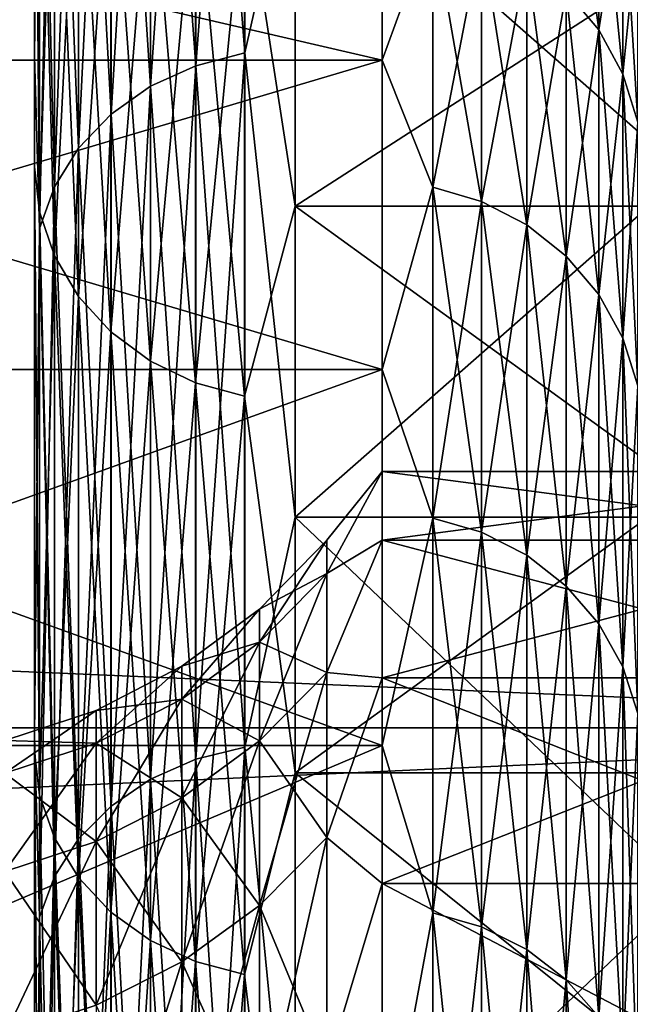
# Model space of a CAD drawing. Header units: metres. Extents: x -17 to 65, y -30 to 30.
# Tile 404 of 413: x 63.5 to 64.2, y 23.7 to 24.8. Entities that reach past the tile are written whole.
import ezdxf

# ---------------------------------------------------------------- set-up
doc = ezdxf.new("R2010")
doc.units = ezdxf.units.M
doc.layers.add('solid_508461', color=7, linetype='CONTINUOUS')

msp = doc.modelspace()

# ---------------------------------------------------------------- linework, layer by layer
at = {"layer": 'solid_508461'}
for points in [[(63.685467, 24.756912, -14.865814), (63.741821, 24.771509, -14.874579), (63.741821, 25.504391, -13.579651)], [(63.685467, 25.489359, -13.571649), (63.685467, 24.756912, -14.865814), (63.741821, 25.504391, -13.579651)], [(63.685467, 25.489359, 13.571649), (63.741821, 25.504391, 13.579651), (63.741821, 24.771509, 14.874579)], [(63.741821, 25.504391, -13.579651), (63.741821, 24.771509, -14.874579), (63.799999, 25.02813, -14.450009)], [(63.741821, 24.771509, 14.874579), (63.741821, 25.504391, 13.579651), (63.799999, 25.02813, 14.450009)], [(63.5, 25.243469, -10.654918), (63.5, 24.767454, -14.301508), (63.5, 25.482088, -12.985494)], [(63.505764, 25.296274, -13.468842), (63.5, 25.482088, -12.985494), (63.5, 24.767454, -14.301508)], [(63.5, 25.243483, 10.654882), (63.5, 25.482086, 12.985499), (63.5, 24.76745, 14.301514)], [(63.505764, 25.296274, 13.468842), (63.5, 24.76745, 14.301514), (63.5, 25.482086, 12.985499)], [(63.633526, 24.73316, -14.851552), (63.685467, 24.756912, -14.865814), (63.685467, 25.489359, -13.571649)], [(63.633526, 25.464905, -13.558628), (63.633526, 24.73316, -14.851552), (63.685467, 25.489359, -13.571649)], [(63.633526, 25.464905, 13.558628), (63.685467, 25.489359, 13.571649), (63.685467, 24.756912, 14.865814)], [(63.685467, 24.756912, 14.865814), (63.685467, 25.489359, 13.571649), (63.741821, 24.771509, 14.874579)], [(63.587994, 24.70117, -14.832342), (63.633526, 24.73316, -14.851552), (63.633526, 25.464905, -13.558628)], [(63.587994, 25.431969, -13.541091), (63.587994, 24.70117, -14.832342), (63.633526, 25.464905, -13.558628)], [(63.587994, 25.431969, 13.541091), (63.633526, 25.464905, 13.558628), (63.633526, 24.73316, 14.851552)], [(63.633526, 24.73316, 14.851552), (63.633526, 25.464905, 13.558628), (63.685467, 24.756912, 14.865814)], [(63.550625, 24.662172, -14.808926), (63.587994, 24.70117, -14.832342), (63.587994, 25.431969, -13.541091)], [(63.550625, 25.391817, -13.519712), (63.550625, 24.662172, -14.808926), (63.587994, 25.431969, -13.541091)], [(63.550625, 25.391817, 13.519712), (63.587994, 25.431969, 13.541091), (63.587994, 24.70117, 14.832342)], [(63.587994, 24.70117, 14.832342), (63.587994, 25.431969, 13.541091), (63.633526, 24.73316, 14.851552)], [(63.522858, 24.617668, -14.782203), (63.550625, 24.662172, -14.808926), (63.550625, 25.391817, -13.519712)], [(63.522858, 25.345997, -13.495317), (63.522858, 24.617668, -14.782203), (63.550625, 25.391817, -13.519712)], [(63.522858, 25.345997, 13.495317), (63.550625, 25.391817, 13.519712), (63.550625, 24.662172, 14.808926)], [(63.550625, 24.662172, 14.808926), (63.550625, 25.391817, 13.519712), (63.587994, 24.70117, 14.832342)], [(63.505764, 24.569374, -14.753203), (63.522858, 24.617668, -14.782203), (63.522858, 25.345997, -13.495317)], [(63.505764, 25.296274, -13.468842), (63.505764, 24.569374, -14.753203), (63.522858, 25.345997, -13.495317)], [(63.505764, 25.296274, 13.468842), (63.522858, 25.345997, 13.495317), (63.522858, 24.617668, 14.782203)], [(63.522858, 24.617668, 14.782203), (63.522858, 25.345997, 13.495317), (63.550625, 24.662172, 14.808926)], [(63.505764, 24.569374, 14.753203), (63.5, 24.76745, 14.301514), (63.505764, 25.296274, 13.468842)], [(63.505764, 25.296274, -13.468842), (63.5, 24.767454, -14.301508), (63.505764, 24.569374, -14.753203)], [(63.505764, 24.569374, 14.753203), (63.505764, 25.296274, 13.468842), (63.522858, 24.617668, 14.782203)], [(63.5, 24.640551, 11.983454), (63.5, 25.243483, 10.654882), (63.5, 24.76745, 14.301514)], [(63.505695, 24.588831, 11.956778), (63.5, 25.243483, 10.654882), (63.5, 24.640551, 11.983454)], [(63.505695, 24.588831, 11.956778), (63.505695, 25.190346, 10.631161), (63.5, 25.243483, 10.654882)], [(63.5, 25.243469, -10.654918), (63.5, 24.640533, -11.983488), (63.5, 24.767454, -14.301508)], [(63.505695, 24.588831, -11.956778), (63.5, 24.640533, -11.983488), (63.5, 25.243469, -10.654918)], [(63.505695, 25.190346, -10.631161), (63.505695, 24.588831, -11.956778), (63.5, 25.243469, -10.654918)], [(63.522724, 24.538151, -11.932135), (63.505695, 24.588831, -11.956778), (63.505695, 25.190346, -10.631161)], [(63.522724, 25.138428, -10.609249), (63.522724, 24.538151, -11.932135), (63.505695, 25.190346, -10.631161)], [(63.522724, 25.138428, 10.609249), (63.505695, 25.190346, 10.631161), (63.505695, 24.588831, 11.956778)], [(63.741474, 24.972866, 10.539376), (63.799999, 24.595291, 11.379003), (63.799999, 25.175266, 10.030751)], [(63.741474, 24.972866, -10.539376), (63.799999, 25.175266, -10.030751), (63.799999, 24.595291, -11.379003)], [(64.699997, 25.175266, 10.030751), (63.799999, 25.175266, 10.030751), (63.799999, 24.595291, 11.379003)], [(64.699997, 24.595291, 11.379003), (64.699997, 25.175266, 10.030751), (63.799999, 24.595291, 11.379003)], [(64.699997, 24.595291, -11.379003), (63.799999, 24.595291, -11.379003), (63.799999, 25.175266, -10.030751)], [(64.699997, 25.175266, -10.030751), (64.699997, 24.595291, -11.379003), (63.799999, 25.175266, -10.030751)], [(63.522724, 24.538151, 11.932135), (63.522724, 25.138428, 10.609249), (63.505695, 24.588831, 11.956778)], [(63.550426, 24.49144, -11.90942), (63.522724, 24.538151, -11.932135), (63.522724, 25.138428, -10.609249)], [(63.550426, 25.090572, -10.589053), (63.550426, 24.49144, -11.90942), (63.522724, 25.138428, -10.609249)], [(63.550426, 25.090572, 10.589053), (63.522724, 25.138428, 10.609249), (63.522724, 24.538151, 11.932135)], [(63.550426, 24.49144, 11.90942), (63.550426, 25.090572, 10.589053), (63.522724, 24.538151, 11.932135)], [(63.587742, 24.450491, -11.889508), (63.550426, 24.49144, -11.90942), (63.550426, 25.090572, -10.589053)], [(63.587742, 25.048624, -10.571349), (63.587742, 24.450491, -11.889508), (63.550426, 25.090572, -10.589053)], [(63.587742, 25.048624, 10.571349), (63.550426, 25.090572, 10.589053), (63.550426, 24.49144, 11.90942)], [(64.149376, 24.798109, 4.843908), (64.112007, 24.842752, 4.852629), (64.112007, 25.07235, 3.476728)], [(64.149376, 25.027292, 3.470481), (64.149376, 24.798109, 4.843908), (64.112007, 25.07235, 3.476728)], [(63.587742, 24.450491, 11.889508), (63.587742, 25.048624, 10.571349), (63.550426, 24.49144, 11.90942)], [(63.633232, 24.416885, -11.873167), (63.587742, 24.450491, -11.889508), (63.587742, 25.048624, -10.571349)], [(63.633232, 25.014196, -10.556819), (63.633232, 24.416885, -11.873167), (63.587742, 25.048624, -10.571349)], [(63.633232, 25.014196, 10.556819), (63.587742, 25.048624, 10.571349), (63.587742, 24.450491, 11.889508)], [(62.700001, 25.041124, 4.254658), (63.900002, 25.041124, 4.254658), (63.900002, 24.763168, 5.652032)], [(62.700001, 24.763168, 5.652032), (62.700001, 25.041124, 4.254658), (63.900002, 24.763168, 5.652032)], [(62.700001, 24.763168, -5.652032), (63.900002, 24.763168, -5.652032), (63.900002, 25.041124, -4.254658)], [(62.700001, 25.041124, -4.254658), (62.700001, 24.763168, -5.652032), (63.900002, 25.041124, -4.254658)], [(63.958179, 24.923279, 4.868358), (63.900002, 24.763168, 5.652032), (63.900002, 25.041124, 4.254658)], [(63.958179, 24.923279, -4.868358), (63.900002, 25.041124, -4.254658), (63.900002, 24.763168, -5.652032)], [(63.741821, 24.771509, -14.874579), (63.799999, 24.237574, -15.740078), (63.799999, 25.02813, -14.450009)], [(63.741821, 24.771509, 14.874579), (63.799999, 25.02813, 14.450009), (63.799999, 24.237574, 15.740078)], [(63.799999, 25.02813, 14.450009), (64.699997, 25.02813, 14.450009), (64.699997, 24.237574, 15.740078)], [(63.799999, 24.237574, 15.740078), (63.799999, 25.02813, 14.450009), (64.699997, 24.237574, 15.740078)], [(63.799999, 24.237574, -15.740078), (64.699997, 24.237574, -15.740078), (64.699997, 25.02813, -14.450009)], [(63.799999, 25.02813, -14.450009), (63.799999, 24.237574, -15.740078), (64.699997, 25.02813, -14.450009)], [(64.149376, 24.798109, -4.843908), (64.149376, 25.027292, -3.470481), (64.112007, 24.842752, -4.852629)], [(64.177139, 24.747162, 4.833957), (64.149376, 24.798109, 4.843908), (64.149376, 25.027292, 3.470481)], [(64.177139, 24.975876, 3.463351), (64.177139, 24.747162, 4.833957), (64.149376, 25.027292, 3.470481)], [(64.177139, 24.975876, -3.463351), (64.149376, 25.027292, -3.470481), (64.149376, 24.798109, -4.843908)], [(63.633232, 24.416885, 11.873167), (63.633232, 25.014196, 10.556819), (63.587742, 24.450491, 11.889508)], [(63.685139, 24.391916, -11.861025), (63.633232, 24.416885, -11.873167), (63.633232, 25.014196, -10.556819)], [(63.685139, 24.988615, -10.546023), (63.685139, 24.391916, -11.861025), (63.633232, 25.014196, -10.556819)], [(63.685139, 24.988615, 10.546023), (63.633232, 25.014196, 10.556819), (63.633232, 24.416885, 11.873167)], [(63.685139, 24.391916, 11.861025), (63.685139, 24.988615, 10.546023), (63.633232, 24.416885, 11.873167)], [(63.741474, 24.376543, -11.853549), (63.685139, 24.391916, -11.861025), (63.685139, 24.988615, -10.546023)], [(63.741474, 24.972866, -10.539376), (63.741474, 24.376543, -11.853549), (63.685139, 24.988615, -10.546023)], [(63.741474, 24.972866, 10.539376), (63.685139, 24.988615, 10.546023), (63.685139, 24.391916, 11.861025)], [(63.741474, 24.376543, 11.853549), (63.741474, 24.972866, 10.539376), (63.685139, 24.391916, 11.861025)], [(63.741474, 24.376543, 11.853549), (63.799999, 24.595291, 11.379003), (63.741474, 24.972866, 10.539376)], [(63.741474, 24.972866, -10.539376), (63.799999, 24.595291, -11.379003), (63.741474, 24.376543, -11.853549)], [(64.177139, 24.747162, -4.833957), (64.177139, 24.975876, -3.463351), (64.149376, 24.798109, -4.843908)], [(64.194237, 24.691874, 4.823157), (64.177139, 24.747162, 4.833957), (64.177139, 24.975876, 3.463351)], [(64.194237, 24.920076, 3.455613), (64.194237, 24.691874, 4.823157), (64.177139, 24.975876, 3.463351)], [(64.194237, 24.920076, -3.455613), (64.177139, 24.975876, -3.463351), (64.177139, 24.747162, -4.833957)], [(63.958179, 24.923279, 4.868358), (63.958179, 24.617245, 6.233933), (63.900002, 24.763168, 5.652032)], [(63.958179, 24.617245, -6.233933), (63.958179, 24.923279, -4.868358), (63.900002, 24.763168, -5.652032)], [(64.014534, 24.600739, 6.229753), (63.958179, 24.617245, 6.233933), (63.958179, 24.923279, 4.868358)], [(64.014534, 24.906567, 4.865094), (64.014534, 24.600739, 6.229753), (63.958179, 24.923279, 4.868358)], [(64.014534, 24.906567, -4.865094), (63.958179, 24.923279, -4.868358), (63.958179, 24.617245, -6.233933)], [(64.194237, 24.691874, -4.823157), (64.194237, 24.920076, -3.455613), (64.177139, 24.747162, -4.833957)], [(64.014534, 24.600739, -6.229753), (64.014534, 24.906567, -4.865094), (63.958179, 24.617245, -6.233933)], [(64.066475, 24.573881, 6.222952), (64.014534, 24.600739, 6.229753), (64.014534, 24.906567, 4.865094)], [(64.066475, 24.879375, 4.859782), (64.066475, 24.573881, 6.222952), (64.014534, 24.906567, 4.865094)], [(64.066475, 24.879375, -4.859782), (64.014534, 24.906567, -4.865094), (64.014534, 24.600739, -6.229753)], [(44, 23.995178, 18.006428), (65, 23.995136, 18.006485), (65, 24.890348, 16.747257)], [(44, 24.89031, 16.747311), (44, 23.995178, 18.006428), (65, 24.890348, 16.747257)], [(44, 24.89031, -16.747311), (65, 24.890348, -16.747257), (65, 23.995136, -18.006485)], [(44, 23.995178, -18.006428), (44, 24.89031, -16.747311), (65, 23.995136, -18.006485)], [(64.066475, 24.573881, -6.222952), (64.066475, 24.879375, -4.859782), (64.014534, 24.600739, -6.229753)], [(64.112007, 24.537708, 6.213792), (64.066475, 24.573881, 6.222952), (64.066475, 24.879375, 4.859782)], [(64.112007, 24.842752, 4.852629), (64.112007, 24.537708, 6.213792), (64.066475, 24.879375, 4.859782)], [(64.112007, 24.842752, -4.852629), (64.066475, 24.879375, -4.859782), (64.066475, 24.573881, -6.222952)], [(64.112007, 24.537708, -6.213792), (64.112007, 24.842752, -4.852629), (64.066475, 24.573881, -6.222952)], [(64.149376, 24.493612, 6.202625), (64.112007, 24.537708, 6.213792), (64.112007, 24.842752, 4.852629)], [(64.149376, 24.798109, 4.843908), (64.149376, 24.493612, 6.202625), (64.112007, 24.842752, 4.852629)], [(64.149376, 24.798109, -4.843908), (64.112007, 24.842752, -4.852629), (64.112007, 24.537708, -6.213792)], [(64.149376, 24.493612, -6.202625), (64.149376, 24.798109, -4.843908), (64.112007, 24.537708, -6.213792)], [(64.177139, 24.443291, 6.189882), (64.149376, 24.493612, 6.202625), (64.149376, 24.798109, 4.843908)], [(64.177139, 24.747162, 4.833957), (64.177139, 24.443291, 6.189882), (64.149376, 24.798109, 4.843908)], [(64.177139, 24.747162, -4.833957), (64.149376, 24.798109, -4.843908), (64.149376, 24.493612, -6.202625)], [(63.5, 24.640533, -11.983488), (63.5, 23.984934, -15.578283), (63.5, 24.767454, -14.301508)], [(63.505764, 24.569374, -14.753203), (63.5, 24.767454, -14.301508), (63.5, 23.984934, -15.578283)], [(63.5, 24.640551, 11.983454), (63.5, 24.76745, 14.301514), (63.5, 23.98493, 15.578289)], [(63.505764, 24.569374, 14.753203), (63.5, 23.98493, 15.578289), (63.5, 24.76745, 14.301514)], [(63.685467, 23.958813, -16.120558), (63.741821, 23.97294, -16.130064), (63.741821, 24.771509, -14.874579)], [(63.685467, 24.756912, -14.865814), (63.685467, 23.958813, -16.120558), (63.741821, 24.771509, -14.874579)], [(63.685467, 24.756912, 14.865814), (63.741821, 24.771509, 14.874579), (63.741821, 23.97294, 16.130064)], [(63.741821, 24.771509, -14.874579), (63.741821, 23.97294, -16.130064), (63.799999, 24.237574, -15.740078)], [(63.741821, 23.97294, 16.130064), (63.741821, 24.771509, 14.874579), (63.799999, 24.237574, 15.740078)], [(62.700001, 24.763168, 5.652032), (63.900002, 24.763168, 5.652032), (63.900002, 24.407299, 7.031622)], [(62.700001, 24.407299, 7.031622), (62.700001, 24.763168, 5.652032), (63.900002, 24.407299, 7.031622)], [(62.700001, 24.407299, -7.031622), (63.900002, 24.407299, -7.031622), (63.900002, 24.763168, -5.652032)], [(62.700001, 24.763168, -5.652032), (62.700001, 24.407299, -7.031622), (63.900002, 24.763168, -5.652032)], [(63.633526, 23.935827, -16.105093), (63.685467, 23.958813, -16.120558), (63.685467, 24.756912, -14.865814)], [(63.633526, 24.73316, -14.851552), (63.633526, 23.935827, -16.105093), (63.685467, 24.756912, -14.865814)], [(63.633526, 24.73316, 14.851552), (63.685467, 24.756912, 14.865814), (63.685467, 23.958813, 16.120558)], [(63.685467, 23.958813, 16.120558), (63.685467, 24.756912, 14.865814), (63.741821, 23.97294, 16.130064)], [(63.958179, 24.617245, 6.233933), (63.900002, 24.407299, 7.031622), (63.900002, 24.763168, 5.652032)], [(63.958179, 24.617245, -6.233933), (63.900002, 24.763168, -5.652032), (63.900002, 24.407299, -7.031622)], [(64.177139, 24.443291, -6.189882), (64.177139, 24.747162, -4.833957), (64.149376, 24.493612, -6.202625)], [(64.194237, 24.388683, 6.176053), (64.177139, 24.443291, 6.189882), (64.177139, 24.747162, 4.833957)], [(64.194237, 24.691874, 4.823157), (64.194237, 24.388683, 6.176053), (64.177139, 24.747162, 4.833957)], [(64.194237, 24.691874, -4.823157), (64.177139, 24.747162, -4.833957), (64.177139, 24.443291, -6.189882)], [(63.587994, 23.904867, -16.084261), (63.633526, 23.935827, -16.105093), (63.633526, 24.73316, -14.851552)], [(63.587994, 24.70117, -14.832342), (63.587994, 23.904867, -16.084261), (63.633526, 24.73316, -14.851552)], [(63.587994, 24.70117, 14.832342), (63.633526, 24.73316, 14.851552), (63.633526, 23.935827, 16.105093)], [(63.633526, 23.935827, 16.105093), (63.633526, 24.73316, 14.851552), (63.685467, 23.958813, 16.120558)], [(63.550625, 23.867126, -16.058868), (63.587994, 23.904867, -16.084261), (63.587994, 24.70117, -14.832342)], [(63.550625, 24.662172, -14.808926), (63.550625, 23.867126, -16.058868), (63.587994, 24.70117, -14.832342)], [(63.550625, 24.662172, 14.808926), (63.587994, 24.70117, 14.832342), (63.587994, 23.904867, 16.084261)], [(63.587994, 23.904867, 16.084261), (63.587994, 24.70117, 14.832342), (63.633526, 23.935827, 16.105093)], [(64.194237, 24.388683, -6.176053), (64.194237, 24.691874, -4.823157), (64.177139, 24.443291, -6.189882)], [(63.522858, 23.824059, -16.02989), (63.550625, 23.867126, -16.058868), (63.550625, 24.662172, -14.808926)], [(63.522858, 24.617668, -14.782203), (63.522858, 23.824059, -16.02989), (63.550625, 24.662172, -14.808926)], [(63.522858, 24.617668, 14.782203), (63.550625, 24.662172, 14.808926), (63.550625, 23.867126, 16.058868)], [(63.550625, 23.867126, 16.058868), (63.550625, 24.662172, 14.808926), (63.587994, 23.904867, 16.084261)], [(63.5, 23.967741, 13.278073), (63.5, 24.640551, 11.983454), (63.5, 23.98493, 15.578289)], [(63.505695, 23.917614, 13.248503), (63.5, 24.640551, 11.983454), (63.5, 23.967741, 13.278073)], [(63.505695, 23.917614, 13.248503), (63.505695, 24.588831, 11.956778), (63.5, 24.640551, 11.983454)], [(63.5, 24.640533, -11.983488), (63.5, 23.967724, -13.278107), (63.5, 23.984934, -15.578283)], [(63.505695, 23.917614, -13.248503), (63.5, 23.967724, -13.278107), (63.5, 24.640533, -11.983488)], [(63.505695, 24.588831, -11.956778), (63.505695, 23.917614, -13.248503), (63.5, 24.640533, -11.983488)], [(63.505764, 23.777321, -15.998443), (63.522858, 23.824059, -16.02989), (63.522858, 24.617668, -14.782203)], [(63.505764, 24.569374, -14.753203), (63.505764, 23.777321, -15.998443), (63.522858, 24.617668, -14.782203)], [(63.505764, 24.569374, 14.753203), (63.522858, 24.617668, 14.782203), (63.522858, 23.824059, 16.02989)], [(63.522858, 23.824059, 16.02989), (63.522858, 24.617668, 14.782203), (63.550625, 23.867126, 16.058868)], [(63.958179, 24.617245, 6.233933), (63.958179, 24.23645, 7.580576), (63.900002, 24.407299, 7.031622)], [(63.958179, 24.23645, -7.580576), (63.958179, 24.617245, -6.233933), (63.900002, 24.407299, -7.031622)], [(64.014534, 24.2202, 7.575493), (63.958179, 24.23645, 7.580576), (63.958179, 24.617245, 6.233933)], [(64.014534, 24.600739, 6.229753), (64.014534, 24.2202, 7.575493), (63.958179, 24.617245, 6.233933)], [(64.014534, 24.600739, -6.229753), (63.958179, 24.617245, -6.233933), (63.958179, 24.23645, -7.580576)], [(63.741474, 24.376543, 11.853549), (63.799999, 23.943172, 12.693877), (63.799999, 24.595291, 11.379003)], [(63.741474, 24.376543, -11.853549), (63.799999, 24.595291, -11.379003), (63.799999, 23.943172, -12.693877)], [(64.699997, 24.595291, 11.379003), (63.799999, 24.595291, 11.379003), (63.799999, 23.943172, 12.693877)], [(64.699997, 23.943172, 12.693877), (64.699997, 24.595291, 11.379003), (63.799999, 23.943172, 12.693877)], [(64.699997, 23.943172, -12.693877), (63.799999, 23.943172, -12.693877), (63.799999, 24.595291, -11.379003)], [(64.699997, 24.595291, -11.379003), (64.699997, 23.943172, -12.693877), (63.799999, 24.595291, -11.379003)], [(64.014534, 24.2202, -7.575493), (64.014534, 24.600739, -6.229753), (63.958179, 24.23645, -7.580576)], [(64.066475, 24.193758, 7.567223), (64.014534, 24.2202, 7.575493), (64.014534, 24.600739, 6.229753)], [(64.066475, 24.573881, 6.222952), (64.066475, 24.193758, 7.567223), (64.014534, 24.600739, 6.229753)], [(64.066475, 24.573881, -6.222952), (64.014534, 24.600739, -6.229753), (64.014534, 24.2202, -7.575493)], [(63.522724, 23.868319, -13.221197), (63.505695, 23.917614, -13.248503), (63.505695, 24.588831, -11.956778)], [(63.522724, 24.538151, -11.932135), (63.522724, 23.868319, -13.221197), (63.505695, 24.588831, -11.956778)], [(63.522724, 24.538151, 11.932135), (63.505695, 24.588831, 11.956778), (63.505695, 23.917614, 13.248503)], [(64.066475, 24.193758, -7.567223), (64.066475, 24.573881, -6.222952), (64.014534, 24.2202, -7.575493)], [(64.112007, 24.158144, 7.556084), (64.066475, 24.193758, 7.567223), (64.066475, 24.573881, 6.222952)], [(64.112007, 24.537708, 6.213792), (64.112007, 24.158144, 7.556084), (64.066475, 24.573881, 6.222952)], [(64.112007, 24.537708, -6.213792), (64.066475, 24.573881, -6.222952), (64.066475, 24.193758, -7.567223)], [(63.505764, 23.777321, 15.998443), (63.5, 23.98493, 15.578289), (63.505764, 24.569374, 14.753203)], [(63.505764, 24.569374, -14.753203), (63.5, 23.984934, -15.578283), (63.505764, 23.777321, -15.998443)], [(63.505764, 23.777321, 15.998443), (63.505764, 24.569374, 14.753203), (63.522858, 23.824059, 16.02989)], [(63.522724, 23.868319, 13.221197), (63.522724, 24.538151, 11.932135), (63.505695, 23.917614, 13.248503)], [(63.550426, 23.822882, -13.196028), (63.522724, 23.868319, -13.221197), (63.522724, 24.538151, -11.932135)], [(63.550426, 24.49144, -11.90942), (63.550426, 23.822882, -13.196028), (63.522724, 24.538151, -11.932135)], [(63.550426, 24.49144, 11.90942), (63.522724, 24.538151, 11.932135), (63.522724, 23.868319, 13.221197)], [(64.112007, 24.158144, -7.556084), (64.112007, 24.537708, -6.213792), (64.066475, 24.193758, -7.567223)], [(64.149376, 24.114731, 7.542505), (64.112007, 24.158144, 7.556084), (64.112007, 24.537708, 6.213792)], [(64.149376, 24.493612, 6.202625), (64.149376, 24.114731, 7.542505), (64.112007, 24.537708, 6.213792)], [(64.149376, 24.493612, -6.202625), (64.112007, 24.537708, -6.213792), (64.112007, 24.158144, -7.556084)], [(64.149376, 24.114731, -7.542505), (64.149376, 24.493612, -6.202625), (64.112007, 24.158144, -7.556084)], [(64.177139, 24.065187, 7.527009), (64.149376, 24.114731, 7.542505), (64.149376, 24.493612, 6.202625)], [(64.177139, 24.443291, 6.189882), (64.177139, 24.065187, 7.527009), (64.149376, 24.493612, 6.202625)], [(64.177139, 24.443291, -6.189882), (64.149376, 24.493612, -6.202625), (64.149376, 24.114731, -7.542505)], [(63.550426, 23.822882, 13.196028), (63.550426, 24.49144, 11.90942), (63.522724, 23.868319, 13.221197)], [(63.587742, 23.783052, -13.173965), (63.550426, 23.822882, -13.196028), (63.550426, 24.49144, -11.90942)], [(63.587742, 24.450491, -11.889508), (63.587742, 23.783052, -13.173965), (63.550426, 24.49144, -11.90942)], [(63.587742, 24.450491, 11.889508), (63.550426, 24.49144, 11.90942), (63.550426, 23.822882, 13.196028)], [(63.587742, 23.783052, 13.173965), (63.587742, 24.450491, 11.889508), (63.550426, 23.822882, 13.196028)], [(63.633232, 23.750364, -13.155859), (63.587742, 23.783052, -13.173965), (63.587742, 24.450491, -11.889508)], [(63.633232, 24.416885, -11.873167), (63.633232, 23.750364, -13.155859), (63.587742, 24.450491, -11.889508)], [(63.633232, 24.416885, 11.873167), (63.587742, 24.450491, 11.889508), (63.587742, 23.783052, 13.173965)], [(64.177139, 24.065187, -7.527009), (64.177139, 24.443291, -6.189882), (64.149376, 24.114731, -7.542505)], [(64.194237, 24.011425, 7.510193), (64.177139, 24.065187, 7.527009), (64.177139, 24.443291, 6.189882)], [(64.194237, 24.388683, 6.176053), (64.194237, 24.011425, 7.510193), (64.177139, 24.443291, 6.189882)], [(64.194237, 24.388683, -6.176053), (64.177139, 24.443291, -6.189882), (64.177139, 24.065187, -7.527009)], [(63.633232, 23.750364, 13.155859), (63.633232, 24.416885, 11.873167), (63.587742, 23.783052, 13.173965)], [(63.685139, 23.726076, -13.142405), (63.633232, 23.750364, -13.155859), (63.633232, 24.416885, -11.873167)], [(63.685139, 24.391916, -11.861025), (63.685139, 23.726076, -13.142405), (63.633232, 24.416885, -11.873167)], [(63.685139, 24.391916, 11.861025), (63.633232, 24.416885, 11.873167), (63.633232, 23.750364, 13.155859)], [(62.700001, 24.407299, 7.031622), (63.900002, 24.407299, 7.031622), (63.900002, 23.974636, 8.389089)], [(62.700001, 23.974636, 8.389089), (62.700001, 24.407299, 7.031622), (63.900002, 23.974636, 8.389089)], [(62.700001, 23.974636, -8.389089), (63.900002, 23.974636, -8.389089), (63.900002, 24.407299, -7.031622)], [(62.700001, 24.407299, -7.031622), (62.700001, 23.974636, -8.389089), (63.900002, 24.407299, -7.031622)], [(63.958179, 24.23645, 7.580576), (63.900002, 23.974636, 8.389089), (63.900002, 24.407299, 7.031622)], [(63.958179, 24.23645, -7.580576), (63.900002, 24.407299, -7.031622), (63.900002, 23.974636, -8.389089)], [(63.685139, 23.726076, 13.142405), (63.685139, 24.391916, 11.861025), (63.633232, 23.750364, 13.155859)], [(63.741474, 23.711123, -13.134122), (63.685139, 23.726076, -13.142405), (63.685139, 24.391916, -11.861025)], [(63.741474, 24.376543, -11.853549), (63.741474, 23.711123, -13.134122), (63.685139, 24.391916, -11.861025)], [(63.741474, 24.376543, 11.853549), (63.685139, 24.391916, 11.861025), (63.685139, 23.726076, 13.142405)], [(64.194237, 24.011425, -7.510193), (64.194237, 24.388683, -6.176053), (64.177139, 24.065187, -7.527009)], [(63.741474, 23.711123, 13.134122), (63.741474, 24.376543, 11.853549), (63.685139, 23.726076, 13.142405)], [(63.741474, 23.711123, 13.134122), (63.799999, 23.943172, 12.693877), (63.741474, 24.376543, 11.853549)], [(63.741474, 24.376543, -11.853549), (63.799999, 23.943172, -12.693877), (63.741474, 23.711123, -13.134122)], [(63.836391, 24.172709, 1.35751), (63.900002, 24.210869, 2.079374), (63.900002, 24.290085, 0.694107)], [(63.836391, 24.210796), (63.900002, 24.290085, 0.694107), (63.900002, 24.290085, -0.694107)], [(63.836391, 24.172709, 1.35751), (63.900002, 24.290085, 0.694107), (63.836391, 24.210796)], [(63.836391, 24.172709, -1.35751), (63.900002, 24.290085, -0.694107), (63.900002, 24.210869, -2.079374)], [(63.836391, 24.210796), (63.900002, 24.290085, -0.694107), (63.836391, 24.172709, -1.35751)], [(64.5, 24.290085, 0.694107), (63.900002, 24.290085, 0.694107), (63.900002, 24.210869, 2.079374)], [(64.5, 24.210869, 2.079374), (64.5, 24.290085, 0.694107), (63.900002, 24.210869, 2.079374)], [(64.5, 24.290085, -0.694107), (63.900002, 24.290085, -0.694107), (63.900002, 24.290085, 0.694107)], [(64.5, 24.290085, 0.694107), (64.5, 24.290085, -0.694107), (63.900002, 24.290085, 0.694107)], [(64.5, 24.210869, -2.079374), (63.900002, 24.210869, -2.079374), (63.900002, 24.290085, -0.694107)], [(64.5, 24.290085, -0.694107), (64.5, 24.210869, -2.079374), (63.900002, 24.290085, -0.694107)], [(63.741821, 23.97294, -16.130064), (63.799999, 23.380583, -16.987005), (63.799999, 24.237574, -15.740078)], [(63.741821, 23.97294, 16.130064), (63.799999, 24.237574, 15.740078), (63.799999, 23.380583, 16.987005)], [(63.799999, 24.237574, 15.740078), (64.699997, 24.237574, 15.740078), (64.699997, 23.380583, 16.987005)], [(63.799999, 23.380583, 16.987005), (63.799999, 24.237574, 15.740078), (64.699997, 23.380583, 16.987005)], [(63.799999, 23.380583, -16.987005), (64.699997, 23.380583, -16.987005), (64.699997, 24.237574, -15.740078)], [(63.799999, 24.237574, -15.740078), (63.799999, 23.380583, -16.987005), (64.699997, 24.237574, -15.740078)], [(63.958179, 24.23645, 7.580576), (63.958179, 23.782051, 8.904197), (63.900002, 23.974636, 8.389089)], [(63.958179, 23.782051, -8.904197), (63.958179, 24.23645, -7.580576), (63.900002, 23.974636, -8.389089)], [(64.014534, 23.766104, 8.898226), (63.958179, 23.782051, 8.904197), (63.958179, 24.23645, 7.580576)], [(64.014534, 24.2202, 7.575493), (64.014534, 23.766104, 8.898226), (63.958179, 24.23645, 7.580576)], [(64.014534, 24.2202, -7.575493), (63.958179, 24.23645, -7.580576), (63.958179, 23.782051, -8.904197)], [(63.836391, 24.210796), (63.75864, 24.131739), (63.75864, 24.093775, 1.353077)], [(63.836391, 24.210796), (63.836391, 24.172709, -1.35751), (63.75864, 24.131739)], [(63.836391, 24.172709, 1.35751), (63.836391, 24.210796), (63.75864, 24.093775, 1.353077)], [(63.836391, 24.058565, 2.710749), (63.900002, 24.05265, 3.45832), (63.900002, 24.210869, 2.079374)], [(63.836391, 24.058565, 2.710749), (63.900002, 24.210869, 2.079374), (63.836391, 24.172709, 1.35751)], [(63.836391, 24.058565, -2.710749), (63.900002, 24.210869, -2.079374), (63.900002, 24.05265, -3.45832)], [(63.836391, 24.172709, -1.35751), (63.900002, 24.210869, -2.079374), (63.836391, 24.058565, -2.710749)], [(64.5, 24.210869, 2.079374), (63.900002, 24.210869, 2.079374), (63.900002, 24.05265, 3.45832)], [(64.5, 24.05265, 3.45832), (64.5, 24.210869, 2.079374), (63.900002, 24.05265, 3.45832)], [(64.5, 24.05265, -3.45832), (63.900002, 24.05265, -3.45832), (63.900002, 24.210869, -2.079374)], [(64.5, 24.210869, -2.079374), (64.5, 24.05265, -3.45832), (63.900002, 24.210869, -2.079374)], [(64.014534, 23.766104, -8.898226), (64.014534, 24.2202, -7.575493), (63.958179, 23.782051, -8.904197)], [(64.066475, 23.740158, 8.888512), (64.014534, 23.766104, 8.898226), (64.014534, 24.2202, 7.575493)], [(64.066475, 24.193758, 7.567223), (64.066475, 23.740158, 8.888512), (64.014534, 24.2202, 7.575493)], [(64.066475, 24.193758, -7.567223), (64.014534, 24.2202, -7.575493), (64.014534, 23.766104, -8.898226)], [(64.066475, 23.740158, -8.888512), (64.066475, 24.193758, -7.567223), (64.014534, 23.766104, -8.898226)], [(64.112007, 23.705214, 8.875428), (64.066475, 23.740158, 8.888512), (64.066475, 24.193758, 7.567223)], [(64.112007, 24.158144, 7.556084), (64.112007, 23.705214, 8.875428), (64.066475, 24.193758, 7.567223)], [(64.112007, 24.158144, -7.556084), (64.066475, 24.193758, -7.567223), (64.066475, 23.740158, -8.888512)], [(63.836391, 24.172709, -1.35751), (63.75864, 24.093775, -1.353077), (63.75864, 24.131739)], [(63.836391, 24.172709, -1.35751), (63.836391, 24.058565, -2.710749), (63.75864, 24.093775, -1.353077)], [(63.836391, 24.172709, 1.35751), (63.75864, 24.093775, 1.353077), (63.75864, 23.980003, 2.701897)], [(63.836391, 24.058565, 2.710749), (63.836391, 24.172709, 1.35751), (63.75864, 23.980003, 2.701897)], [(64.112007, 23.705214, -8.875428), (64.112007, 24.158144, -7.556084), (64.066475, 23.740158, -8.888512)], [(64.149376, 23.662613, 8.859478), (64.112007, 23.705214, 8.875428), (64.112007, 24.158144, 7.556084)], [(64.149376, 24.114731, 7.542505), (64.149376, 23.662613, 8.859478), (64.112007, 24.158144, 7.556084)], [(64.149376, 24.114731, -7.542505), (64.112007, 24.158144, -7.556084), (64.112007, 23.705214, -8.875428)], [(63.75864, 24.131739), (63.669384, 24.065948), (63.669384, 24.02809, 1.349388)], [(63.75864, 24.131739), (63.75864, 24.093775, -1.353077), (63.669384, 24.065948)], [(63.75864, 24.093775, 1.353077), (63.75864, 24.131739), (63.669384, 24.02809, 1.349388)], [(64.149376, 23.662613, -8.859478), (64.149376, 24.114731, -7.542505), (64.112007, 23.705214, -8.875428)], [(64.177139, 23.613998, 8.841277), (64.149376, 23.662613, 8.859478), (64.149376, 24.114731, 7.542505)], [(64.177139, 24.065187, 7.527009), (64.177139, 23.613998, 8.841277), (64.149376, 24.114731, 7.542505)], [(64.177139, 24.065187, -7.527009), (64.149376, 24.114731, -7.542505), (64.149376, 23.662613, -8.859478)], [(63.75864, 24.093775, -1.353077), (63.669384, 24.02809, -1.349388), (63.669384, 24.065948)], [(63.75864, 24.093775, -1.353077), (63.75864, 23.980003, -2.701897), (63.669384, 24.02809, -1.349388)], [(63.75864, 24.093775, 1.353077), (63.669384, 24.02809, 1.349388), (63.669384, 23.914627, 2.694531)], [(63.75864, 23.980003, 2.701897), (63.75864, 24.093775, 1.353077), (63.669384, 23.914627, 2.694531)], [(63.836391, 24.058565, -2.710749), (63.75864, 23.980003, -2.701897), (63.75864, 24.093775, -1.353077)], [(63.669384, 24.065948), (63.570854, 24.015079), (63.570854, 23.977301, 1.346536)], [(63.669384, 24.065948), (63.669384, 24.02809, -1.349388), (63.570854, 24.015079)], [(63.669384, 24.02809, 1.349388), (63.669384, 24.065948), (63.570854, 23.977301, 1.346536)], [(64.177139, 23.613998, -8.841277), (64.177139, 24.065187, -7.527009), (64.149376, 23.662613, -8.859478)], [(64.194237, 23.561243, 8.821525), (64.177139, 23.613998, 8.841277), (64.177139, 24.065187, 7.527009)], [(64.194237, 24.011425, 7.510193), (64.194237, 23.561243, 8.821525), (64.177139, 24.065187, 7.527009)], [(64.194237, 24.011425, -7.510193), (64.177139, 24.065187, -7.527009), (64.177139, 23.613998, -8.841277)], [(63.836391, 24.058565, -2.710749), (63.836391, 23.868723, -4.055459), (63.75864, 23.980003, -2.701897)], [(63.836391, 24.058565, 2.710749), (63.75864, 23.980003, 2.701897), (63.75864, 23.790781, 4.042216)], [(63.836391, 23.868723, 4.055459), (63.836391, 24.058565, 2.710749), (63.75864, 23.790781, 4.042216)], [(63.836391, 23.868723, 4.055459), (63.900002, 24.05265, 3.45832), (63.836391, 24.058565, 2.710749)], [(63.836391, 24.058565, -2.710749), (63.900002, 24.05265, -3.45832), (63.836391, 23.868723, -4.055459)], [(63.836391, 23.868723, 4.055459), (63.900002, 23.816002, 4.825772), (63.900002, 24.05265, 3.45832)], [(63.836391, 23.868723, -4.055459), (63.900002, 24.05265, -3.45832), (63.900002, 23.816002, -4.825772)], [(64.5, 24.05265, 3.45832), (63.900002, 24.05265, 3.45832), (63.900002, 23.816002, 4.825772)], [(64.5, 23.816002, 4.825772), (64.5, 24.05265, 3.45832), (63.900002, 23.816002, 4.825772)], [(64.5, 23.816002, -4.825772), (63.900002, 23.816002, -4.825772), (63.900002, 24.05265, -3.45832)], [(64.5, 24.05265, -3.45832), (64.5, 23.816002, -4.825772), (63.900002, 24.05265, -3.45832)], [(63.669384, 24.02809, -1.349388), (63.570854, 23.977301, -1.346536), (63.570854, 24.015079)], [(63.669384, 24.02809, -1.349388), (63.669384, 23.914627, -2.694531), (63.570854, 23.977301, -1.346536)], [(63.669384, 24.02809, 1.349388), (63.570854, 23.977301, 1.346536), (63.570854, 23.864079, 2.688836)], [(63.669384, 23.914627, 2.694531), (63.669384, 24.02809, 1.349388), (63.570854, 23.864079, 2.688836)], [(63.75864, 23.980003, -2.701897), (63.669384, 23.914627, -2.694531), (63.669384, 24.02809, -1.349388)], [(63.570854, 24.015079), (63.46553, 23.980408), (63.46553, 23.942682, 1.344592)], [(63.570854, 24.015079), (63.570854, 23.977301, -1.346536), (63.46553, 23.980408)], [(63.570854, 23.977301, 1.346536), (63.570854, 24.015079), (63.46553, 23.942682, 1.344592)], [(64.194237, 23.561243, -8.821525), (64.194237, 24.011425, -7.510193), (64.177139, 23.613998, -8.841277)], [(44, 23.995178, 18.006428), (44, 23.036413, 19.217794), (65, 23.995136, 18.006485)], [(44, 23.995178, -18.006428), (65, 23.995136, -18.006485), (65, 23.036469, -19.217722)], [(44, 23.036413, -19.217794), (44, 23.995178, -18.006428), (65, 23.036469, -19.217722)], [(44, 23.036413, 19.217794), (65, 23.036469, 19.217722), (65, 23.995136, 18.006485)], [(63.5, 23.226967, -14.535059), (63.5, 23.136692, -16.8123), (63.5, 23.984934, -15.578283)], [(63.505764, 23.777321, -15.998443), (63.5, 23.984934, -15.578283), (63.5, 23.136692, -16.8123)], [(63.5, 23.967724, -13.278107), (63.5, 23.226967, -14.535059), (63.5, 23.984934, -15.578283)], [(63.5, 23.967741, 13.278073), (63.5, 23.98493, 15.578289), (63.5, 23.136688, 16.812305)], [(63.505764, 23.777321, 15.998443), (63.5, 23.136688, 16.812305), (63.5, 23.98493, 15.578289)], [(62.700001, 23.974636, 8.389089), (63.900002, 23.974636, 8.389089), (63.900002, 23.466539, 9.72016)], [(62.700001, 23.466539, 9.72016), (62.700001, 23.974636, 8.389089), (63.900002, 23.466539, 9.72016)], [(62.700001, 23.466539, -9.72016), (63.900002, 23.466539, -9.72016), (63.900002, 23.974636, -8.389089)], [(62.700001, 23.974636, -8.389089), (62.700001, 23.466539, -9.72016), (63.900002, 23.974636, -8.389089)], [(63.570854, 23.977301, -1.346536), (63.46553, 23.942682, -1.344592), (63.46553, 23.980408)], [(63.570854, 23.977301, -1.346536), (63.570854, 23.864079, -2.688836), (63.46553, 23.942682, -1.344592)], [(63.570854, 23.977301, 1.346536), (63.46553, 23.942682, 1.344592), (63.46553, 23.829624, 2.684954)], [(63.570854, 23.864079, 2.688836), (63.570854, 23.977301, 1.346536), (63.46553, 23.829624, 2.684954)], [(63.669384, 23.914627, -2.694531), (63.570854, 23.864079, -2.688836), (63.570854, 23.977301, -1.346536)], [(63.75864, 23.980003, -2.701897), (63.75864, 23.790781, -4.042216), (63.669384, 23.914627, -2.694531)], [(63.75864, 23.980003, 2.701897), (63.669384, 23.914627, 2.694531), (63.669384, 23.725922, 4.031196)], [(63.75864, 23.790781, 4.042216), (63.75864, 23.980003, 2.701897), (63.669384, 23.725922, 4.031196)], [(63.685467, 23.097179, -17.332554), (63.741821, 23.110798, -17.342773), (63.741821, 23.97294, -16.130064)], [(63.685467, 23.958813, -16.120558), (63.685467, 23.097179, -17.332554), (63.741821, 23.97294, -16.130064)], [(63.685467, 23.958813, 16.120558), (63.741821, 23.97294, 16.130064), (63.741821, 23.110798, 17.342773)], [(63.741821, 23.97294, -16.130064), (63.741821, 23.110798, -17.342773), (63.799999, 23.380583, -16.987005)], [(63.741821, 23.110798, 17.342773), (63.741821, 23.97294, 16.130064), (63.799999, 23.380583, 16.987005)], [(63.836391, 23.868723, -4.055459), (63.75864, 23.790781, -4.042216), (63.75864, 23.980003, -2.701897)], [(63.958179, 23.782051, 8.904197), (63.900002, 23.466539, 9.72016), (63.900002, 23.974636, 8.389089)], [(63.958179, 23.782051, -8.904197), (63.900002, 23.974636, -8.389089), (63.900002, 23.466539, -9.72016)], [(63.5, 23.226988, 14.535028), (63.5, 23.967741, 13.278073), (63.5, 23.136688, 16.812305)], [(63.505695, 23.178602, 14.502673), (63.5, 23.967741, 13.278073), (63.5, 23.226988, 14.535028)], [(63.505695, 23.178602, 14.502673), (63.505695, 23.917614, 13.248503), (63.5, 23.967741, 13.278073)], [(63.505695, 23.178602, -14.502673), (63.5, 23.226967, -14.535059), (63.5, 23.967724, -13.278107)], [(63.505695, 23.917614, -13.248503), (63.505695, 23.178602, -14.502673), (63.5, 23.967724, -13.278107)], [(63.633526, 23.07502, -17.315926), (63.685467, 23.097179, -17.332554), (63.685467, 23.958813, -16.120558)], [(63.633526, 23.935827, -16.105093), (63.633526, 23.07502, -17.315926), (63.685467, 23.958813, -16.120558)], [(63.633526, 23.935827, 16.105093), (63.685467, 23.958813, 16.120558), (63.685467, 23.097179, 17.332554)], [(63.685467, 23.097179, 17.332554), (63.685467, 23.958813, 16.120558), (63.741821, 23.110798, 17.342773)], [(63.570854, 23.864079, -2.688836), (63.46553, 23.829624, -2.684954), (63.46553, 23.942682, -1.344592)], [(63.741474, 23.711123, 13.134122), (63.799999, 23.220823, 13.971519), (63.799999, 23.943172, 12.693877)], [(63.741474, 23.711123, -13.134122), (63.799999, 23.943172, -12.693877), (63.799999, 23.220823, -13.971519)], [(64.699997, 23.943172, 12.693877), (63.799999, 23.943172, 12.693877), (63.799999, 23.220823, 13.971519)], [(64.699997, 23.220823, 13.971519), (64.699997, 23.943172, 12.693877), (63.799999, 23.220823, 13.971519)], [(64.699997, 23.220823, -13.971519), (63.799999, 23.220823, -13.971519), (63.799999, 23.943172, -12.693877)], [(64.699997, 23.943172, -12.693877), (64.699997, 23.220823, -13.971519), (63.799999, 23.943172, -12.693877)], [(63.587994, 23.045174, -17.293528), (63.633526, 23.07502, -17.315926), (63.633526, 23.935827, -16.105093)], [(63.587994, 23.904867, -16.084261), (63.587994, 23.045174, -17.293528), (63.633526, 23.935827, -16.105093)], [(63.587994, 23.904867, 16.084261), (63.633526, 23.935827, 16.105093), (63.633526, 23.07502, 17.315926)], [(63.633526, 23.07502, 17.315926), (63.633526, 23.935827, 16.105093), (63.685467, 23.097179, 17.332554)], [(63.522724, 23.130831, -14.472782), (63.505695, 23.178602, -14.502673), (63.505695, 23.917614, -13.248503)], [(63.522724, 23.868319, -13.221197), (63.522724, 23.130831, -14.472782), (63.505695, 23.917614, -13.248503)], [(63.522724, 23.868319, 13.221197), (63.505695, 23.917614, 13.248503), (63.505695, 23.178602, 14.502673)], [(63.550625, 23.008791, -17.266226), (63.587994, 23.045174, -17.293528), (63.587994, 23.904867, -16.084261)], [(63.550625, 23.867126, -16.058868), (63.550625, 23.008791, -17.266226), (63.587994, 23.904867, -16.084261)], [(63.550625, 23.867126, 16.058868), (63.587994, 23.904867, 16.084261), (63.587994, 23.045174, 17.293528)], [(63.669384, 23.914627, -2.694531), (63.669384, 23.725922, -4.031196), (63.570854, 23.864079, -2.688836)], [(63.669384, 23.914627, 2.694531), (63.570854, 23.864079, 2.688836), (63.570854, 23.675772, 4.022676)], [(63.669384, 23.725922, 4.031196), (63.669384, 23.914627, 2.694531), (63.570854, 23.675772, 4.022676)], [(63.587994, 23.045174, 17.293528), (63.587994, 23.904867, 16.084261), (63.633526, 23.07502, 17.315926)], [(63.75864, 23.790781, -4.042216), (63.669384, 23.725922, -4.031196), (63.669384, 23.914627, -2.694531)], [(63.570854, 23.864079, -2.688836), (63.570854, 23.675772, -4.022676), (63.46553, 23.829624, -2.684954)], [(63.570854, 23.864079, 2.688836), (63.46553, 23.829624, 2.684954), (63.46553, 23.64159, 4.016868)], [(63.570854, 23.675772, 4.022676), (63.570854, 23.864079, 2.688836), (63.46553, 23.64159, 4.016868)], [(63.522724, 23.130831, 14.472782), (63.522724, 23.868319, 13.221197), (63.505695, 23.178602, 14.502673)], [(63.550426, 23.086796, -14.445231), (63.522724, 23.130831, -14.472782), (63.522724, 23.868319, -13.221197)], [(63.550426, 23.822882, -13.196028), (63.550426, 23.086796, -14.445231), (63.522724, 23.868319, -13.221197)], [(63.550426, 23.822882, 13.196028), (63.522724, 23.868319, 13.221197), (63.522724, 23.130831, 14.472782)], [(63.522858, 22.967272, -17.235069), (63.550625, 23.008791, -17.266226), (63.550625, 23.867126, -16.058868)], [(63.522858, 23.824059, -16.02989), (63.522858, 22.967272, -17.235069), (63.550625, 23.867126, -16.058868)], [(63.522858, 23.824059, 16.02989), (63.550625, 23.867126, 16.058868), (63.550625, 23.008791, 17.266226)], [(63.550625, 23.008791, 17.266226), (63.550625, 23.867126, 16.058868), (63.587994, 23.045174, 17.293528)], [(63.669384, 23.725922, -4.031196), (63.570854, 23.675772, -4.022676), (63.570854, 23.864079, -2.688836)], [(63.836391, 23.868723, -4.055459), (63.836391, 23.603781, -5.387409), (63.75864, 23.790781, -4.042216)], [(63.836391, 23.868723, 4.055459), (63.75864, 23.790781, 4.042216), (63.75864, 23.526705, 5.369817)], [(63.836391, 23.603781, 5.387409), (63.836391, 23.868723, 4.055459), (63.75864, 23.526705, 5.369817)], [(63.836391, 23.603781, 5.387409), (63.900002, 23.816002, 4.825772), (63.836391, 23.868723, 4.055459)], [(63.836391, 23.868723, -4.055459), (63.900002, 23.816002, -4.825772), (63.836391, 23.603781, -5.387409)], [(63.570854, 23.675772, -4.022676), (63.46553, 23.64159, -4.016868), (63.46553, 23.829624, -2.684954)], [(63.505764, 22.922215, -17.201258), (63.522858, 22.967272, -17.235069), (63.522858, 23.824059, -16.02989)], [(63.505764, 23.777321, -15.998443), (63.505764, 22.922215, -17.201258), (63.522858, 23.824059, -16.02989)], [(63.505764, 23.777321, 15.998443), (63.522858, 23.824059, 16.02989), (63.522858, 22.967272, 17.235069)], [(63.550426, 23.086796, 14.445231), (63.550426, 23.822882, 13.196028), (63.522724, 23.130831, 14.472782)], [(63.522858, 22.967272, 17.235069), (63.522858, 23.824059, 16.02989), (63.550625, 23.008791, 17.266226)], [(63.587742, 23.048197, -14.42108), (63.550426, 23.086796, -14.445231), (63.550426, 23.822882, -13.196028)], [(63.587742, 23.783052, -13.173965), (63.587742, 23.048197, -14.42108), (63.550426, 23.822882, -13.196028)], [(63.587742, 23.783052, 13.173965), (63.550426, 23.822882, 13.196028), (63.550426, 23.086796, 14.445231)], [(63.836391, 23.603781, 5.387409), (63.900002, 23.501709, 6.17735), (63.900002, 23.816002, 4.825772)], [(63.836391, 23.603781, -5.387409), (63.900002, 23.816002, -4.825772), (63.900002, 23.501709, -6.17735)], [(64.5, 23.816002, 4.825772), (63.900002, 23.816002, 4.825772), (63.900002, 23.501709, 6.17735)], [(64.5, 23.501709, 6.17735), (64.5, 23.816002, 4.825772), (63.900002, 23.501709, 6.17735)], [(64.5, 23.501709, -6.17735), (63.900002, 23.501709, -6.17735), (63.900002, 23.816002, -4.825772)], [(64.5, 23.816002, -4.825772), (64.5, 23.501709, -6.17735), (63.900002, 23.816002, -4.825772)], [(63.587742, 23.048197, 14.42108), (63.587742, 23.783052, 13.173965), (63.550426, 23.086796, 14.445231)], [(63.633232, 23.01652, -14.401259), (63.587742, 23.048197, -14.42108), (63.587742, 23.783052, -13.173965)], [(63.633232, 23.750364, -13.155859), (63.633232, 23.01652, -14.401259), (63.587742, 23.783052, -13.173965)], [(63.633232, 23.750364, 13.155859), (63.587742, 23.783052, 13.173965), (63.587742, 23.048197, 14.42108)], [(63.75864, 23.790781, -4.042216), (63.75864, 23.526705, -5.369817), (63.669384, 23.725922, -4.031196)], [(63.75864, 23.790781, 4.042216), (63.669384, 23.725922, 4.031196), (63.669384, 23.462564, 5.355177)], [(63.75864, 23.526705, 5.369817), (63.75864, 23.790781, 4.042216), (63.669384, 23.462564, 5.355177)], [(63.836391, 23.603781, -5.387409), (63.75864, 23.526705, -5.369817), (63.75864, 23.790781, -4.042216)], [(63.958179, 23.782051, 8.904197), (63.958179, 23.255426, 10.200776), (63.900002, 23.466539, 9.72016)], [(63.958179, 23.255426, -10.200776), (63.958179, 23.782051, -8.904197), (63.900002, 23.466539, -9.72016)], [(64.014534, 23.239832, 10.193935), (63.958179, 23.255426, 10.200776), (63.958179, 23.782051, 8.904197)], [(64.014534, 23.766104, 8.898226), (64.014534, 23.239832, 10.193935), (63.958179, 23.782051, 8.904197)], [(64.014534, 23.766104, -8.898226), (63.958179, 23.782051, -8.904197), (63.958179, 23.255426, -10.200776)], [(63.505764, 22.922215, 17.201258), (63.5, 23.136688, 16.812305), (63.505764, 23.777321, 15.998443)], [(63.505764, 23.777321, -15.998443), (63.5, 23.136692, -16.8123), (63.505764, 22.922215, -17.201258)], [(63.505764, 22.922215, 17.201258), (63.505764, 23.777321, 15.998443), (63.522858, 22.967272, 17.235069)], [(64.014534, 23.239832, -10.193935), (64.014534, 23.766104, -8.898226), (63.958179, 23.255426, -10.200776)], [(64.066475, 23.214462, 10.182807), (64.014534, 23.239832, 10.193935), (64.014534, 23.766104, 8.898226)], [(64.066475, 23.740158, 8.888512), (64.066475, 23.214462, 10.182807), (64.014534, 23.766104, 8.898226)], [(64.066475, 23.740158, -8.888512), (64.014534, 23.766104, -8.898226), (64.014534, 23.239832, -10.193935)], [(63.633232, 23.01652, 14.401259), (63.633232, 23.750364, 13.155859), (63.587742, 23.048197, 14.42108)], [(63.685139, 22.992981, -14.386531), (63.633232, 23.01652, -14.401259), (63.633232, 23.750364, -13.155859)], [(63.685139, 23.726076, -13.142405), (63.685139, 22.992981, -14.386531), (63.633232, 23.750364, -13.155859)], [(63.685139, 23.726076, 13.142405), (63.633232, 23.750364, 13.155859), (63.633232, 23.01652, 14.401259)], [(64.066475, 23.214462, -10.182807), (64.066475, 23.740158, -8.888512), (64.014534, 23.239832, -10.193935)], [(64.112007, 23.18029, 10.167818), (64.066475, 23.214462, 10.182807), (64.066475, 23.740158, 8.888512)], [(64.112007, 23.705214, 8.875428), (64.112007, 23.18029, 10.167818), (64.066475, 23.740158, 8.888512)], [(64.112007, 23.705214, -8.875428), (64.066475, 23.740158, -8.888512), (64.066475, 23.214462, -10.182807)], [(63.669384, 23.725922, -4.031196), (63.669384, 23.462564, -5.355177), (63.570854, 23.675772, -4.022676)], [(63.669384, 23.725922, 4.031196), (63.570854, 23.675772, 4.022676), (63.570854, 23.412971, 5.343858)], [(63.669384, 23.462564, 5.355177), (63.669384, 23.725922, 4.031196), (63.570854, 23.412971, 5.343858)], [(63.685139, 22.992981, 14.386531), (63.685139, 23.726076, 13.142405), (63.633232, 23.01652, 14.401259)], [(63.75864, 23.526705, -5.369817), (63.669384, 23.462564, -5.355177), (63.669384, 23.725922, -4.031196)], [(63.741474, 22.978489, -14.377464), (63.685139, 22.992981, -14.386531), (63.685139, 23.726076, -13.142405)], [(63.741474, 23.711123, -13.134122), (63.741474, 22.978489, -14.377464), (63.685139, 23.726076, -13.142405)], [(63.741474, 23.711123, 13.134122), (63.685139, 23.726076, 13.142405), (63.685139, 22.992981, 14.386531)], [(63.741474, 22.978489, 14.377464), (63.741474, 23.711123, 13.134122), (63.685139, 22.992981, 14.386531)], [(63.741474, 22.978489, 14.377464), (63.799999, 23.220823, 13.971519), (63.741474, 23.711123, 13.134122)], [(63.741474, 23.711123, -13.134122), (63.799999, 23.220823, -13.971519), (63.741474, 22.978489, -14.377464)], [(64.112007, 23.18029, -10.167818), (64.112007, 23.705214, -8.875428), (64.066475, 23.214462, -10.182807)], [(64.149376, 23.138634, 10.149546), (64.112007, 23.18029, 10.167818), (64.112007, 23.705214, 8.875428)], [(64.149376, 23.662613, 8.859478), (64.149376, 23.138634, 10.149546), (64.112007, 23.705214, 8.875428)], [(64.149376, 23.662613, -8.859478), (64.112007, 23.705214, -8.875428), (64.112007, 23.18029, -10.167818)]]:
    msp.add_3dface(points, dxfattribs=at)

doc.saveas('drawing.dxf')
